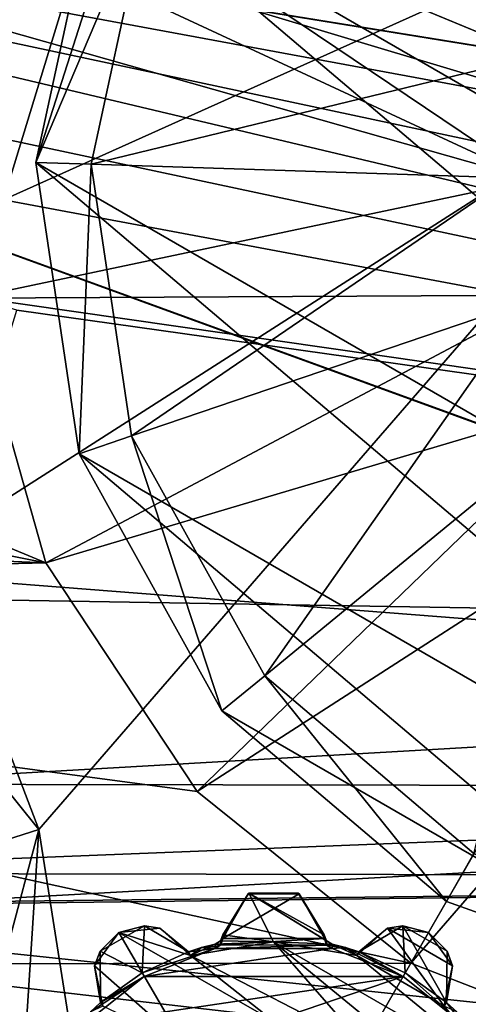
# Model space of a CAD drawing. Header units: millimetres. Extents: x -78 to 78, y -78 to 78.
# Tile 405 of 449: x 24.75 to 29.17, y 49.13 to 58.83. Entities that reach past the tile are written whole.
import ezdxf

# ---------------------------------------------------------------- set-up
doc = ezdxf.new("R2010")
doc.units = ezdxf.units.MM
doc.header["$LTSCALE"] = 41.718519
for name, color, linetype in [('10', 7, 'CONTINUOUS'), ('1036', 7, 'CONTINUOUS'), ('1071', 7, 'CONTINUOUS'), ('1096', 7, 'CONTINUOUS'), ('1107', 7, 'CONTINUOUS'), ('1194', 7, 'CONTINUOUS'), ('1213', 7, 'CONTINUOUS'), ('1403', 7, 'CONTINUOUS'), ('1533', 7, 'CONTINUOUS'), ('1745', 7, 'CONTINUOUS'), ('1758', 7, 'CONTINUOUS'), ('1769', 7, 'CONTINUOUS'), ('1788', 7, 'CONTINUOUS'), ('1804', 7, 'CONTINUOUS'), ('1835', 7, 'CONTINUOUS'), ('1838', 7, 'CONTINUOUS'), ('2704', 7, 'CONTINUOUS'), ('2720', 7, 'CONTINUOUS'), ('2728', 7, 'CONTINUOUS'), ('2737', 7, 'CONTINUOUS'), ('6', 7, 'CONTINUOUS'), ('745', 7, 'CONTINUOUS'), ('820', 7, 'CONTINUOUS'), ('859', 7, 'CONTINUOUS'), ('907', 7, 'CONTINUOUS'), ('951', 7, 'CONTINUOUS'), ('973', 7, 'CONTINUOUS'), ('990', 7, 'CONTINUOUS')]:
    doc.layers.add(name, color=color, linetype=linetype)

msp = doc.modelspace()

# ---------------------------------------------------------------- linework, layer by layer
at = {"layer": '10', "linetype": 'CONTINUOUS'}
for points in [[(42.9717, 62.988, -2), (58.04, 49.4512, -2), (26.0369, 60.2711, -2), (42.9717, 62.988, -2)], [(25.319, 59.4449, -2), (26.0369, 60.2711, -2), (47.73, 52.73, -2), (25.319, 59.4449, -2)], [(26.0369, 60.2711, -2), (58.04, 49.4512, -2), (47.73, 52.73, -2), (26.0369, 60.2711, -2)], [(18.054, 59.0518, -2), (25.319, 59.4449, -2), (47.73, 52.73, -2), (18.054, 59.0518, -2)], [(24.5881, 57.0541, -2), (18.054, 59.0518, -2), (47.73, 52.73, -2), (24.5881, 57.0541, -2)], [(24.2957, 56.0978, -2), (24.5881, 57.0541, -2), (47.73, 52.73, -2), (24.2957, 56.0978, -2)], [(24.7212, 55.9677, -2), (24.2957, 56.0978, -2), (47.73, 52.73, -2), (24.7212, 55.9677, -2)], [(23.8526, 53.1265, -2), (24.7212, 55.9677, -2), (47.73, 52.73, -2), (23.8526, 53.1265, -2)], [(22.8696, 51.2999, -2), (23.8526, 53.1265, -2), (47.73, 52.73, -2), (22.8696, 51.2999, -2)], [(22.8696, 51.2999, -2), (47.73, 52.73, -2), (44.1935, 51.2639, -2), (22.8696, 51.2999, -2)], [(21.2691, 49.9925, -2), (22.8696, 51.2999, -2), (44.1935, 51.2639, -2), (21.2691, 49.9925, -2)], [(42.7308, 47.73, -2), (21.2691, 49.9925, -2), (44.1935, 51.2639, -2), (42.7308, 47.73, -2)], [(19.2902, 49.3968, -2), (21.2691, 49.9925, -2), (42.7308, 47.73, -2), (19.2902, 49.3968, -2)], [(-30.8665, 49.1087, -2), (19.2902, 49.3968, -2), (42.7308, 47.73, -2), (-30.8665, 49.1087, -2)]]:
    msp.add_3dface(points, dxfattribs=at)
at = {"layer": '1036', "color": 7, "linetype": 'CONTINUOUS'}
for points in [[(25.7825, 60.1473, 26.1588), (25.5201, 60.256, 26.2), (24.9089, 57.424, 26.2), (25.7825, 60.1473, 26.1588)], [(26.0233, 60.0475, 26.0387), (25.7825, 60.1473, 26.1588), (24.9089, 57.424, 26.2), (26.0233, 60.0475, 26.0387)], [(25.4525, 57.4048, 26.0387), (26.0233, 60.0475, 26.0387), (24.9089, 57.424, 26.2), (25.4525, 57.4048, 26.0387)], [(25.3347, 54.5532, 26.2), (25.4525, 57.4048, 26.0387), (24.9089, 57.424, 26.2), (25.3347, 54.5532, 26.2)], [(25.8492, 54.7303, 26.0387), (25.4525, 57.4048, 26.0387), (25.3347, 54.5532, 26.2), (25.8492, 54.7303, 26.0387)], [(26.7404, 52.0231, 26.2), (25.8492, 54.7303, 26.0387), (25.3347, 54.5532, 26.2), (26.7404, 52.0231, 26.2)], [(27.1626, 52.367, 26.0387), (25.8492, 54.7303, 26.0387), (26.7404, 52.0231, 26.2), (27.1626, 52.367, 26.0387)], [(28.9523, 50.1469, 26.2), (27.1626, 52.367, 26.0387), (26.7404, 52.0231, 26.2), (28.9523, 50.1469, 26.2)], [(29.2242, 50.6178, 26.0387), (27.1626, 52.367, 26.0387), (28.9523, 50.1469, 26.2), (29.2242, 50.6178, 26.0387)], [(31.6832, 49.1694, 26.2), (29.2242, 50.6178, 26.0387), (28.9523, 50.1469, 26.2), (31.6832, 49.1694, 26.2)]]:
    msp.add_3dface(points, dxfattribs=at)
at = {"layer": '1071', "color": 7, "linetype": 'CONTINUOUS'}
msp.add_3dface([(29.8322, 58.4698, 23.3613), (32.8399, 65.7312, 23.3613), (26.0233, 60.0475, 26.0387), (29.8322, 58.4698, 23.3613)], dxfattribs=at)
at = {"layer": '1096', "color": 7, "linetype": 'CONTINUOUS'}
for points in [[(29.8322, 58.4698, 23.3613), (26.0233, 60.0475, 26.0387), (25.4525, 57.4048, 26.0387), (29.8322, 58.4698, 23.3613)], [(29.8322, 58.4698, 23.3613), (25.4525, 57.4048, 26.0387), (29.573, 57.2699, 23.3613), (29.8322, 58.4698, 23.3613)], [(25.4525, 57.4048, 26.0387), (25.8492, 54.7303, 26.0387), (29.573, 57.2699, 23.3613), (25.4525, 57.4048, 26.0387)], [(25.8492, 54.7303, 26.0387), (29.7531, 56.0555, 23.3613), (29.573, 57.2699, 23.3613), (25.8492, 54.7303, 26.0387)], [(25.8492, 54.7303, 26.0387), (27.1626, 52.367, 26.0387), (29.7531, 56.0555, 23.3613), (25.8492, 54.7303, 26.0387)], [(27.1626, 52.367, 26.0387), (30.3495, 54.9824, 23.3613), (29.7531, 56.0555, 23.3613), (27.1626, 52.367, 26.0387)], [(27.1626, 52.367, 26.0387), (29.2242, 50.6178, 26.0387), (30.3495, 54.9824, 23.3613), (27.1626, 52.367, 26.0387)]]:
    msp.add_3dface(points, dxfattribs=at)
at = {"layer": '1107', "color": 7, "linetype": 'CONTINUOUS'}
for points in [[(25.0055, 53.4803, 23.7), (20.1349, 55.498, 23.7), (24.266, 56.0856, 23.7), (25.0055, 53.4803, 23.7)], [(17.4901, 54.9607, 23.7), (20.1349, 55.498, 23.7), (25.0055, 53.4803, 23.7), (17.4901, 54.9607, 23.7)], [(17.4901, 54.9607, 23.7), (25.0055, 53.4803, 23.7), (0.75, 54.4948, 23.7), (17.4901, 54.9607, 23.7)], [(0.75, 54.4948, 23.7), (25.0055, 53.4803, 23.7), (12.0032, 53.1613, 23.7), (0.75, 54.4948, 23.7)], [(25.0055, 53.4803, 23.7), (26.4959, 51.2303, 23.7), (12.0032, 53.1613, 23.7), (25.0055, 53.4803, 23.7)], [(26.4959, 51.2303, 23.7), (28.6004, 49.5371, 23.7), (12.0032, 53.1613, 23.7), (26.4959, 51.2303, 23.7)], [(12.0032, 53.1613, 23.7), (28.6004, 49.5371, 23.7), (22.7376, 49.5303, 23.7), (12.0032, 53.1613, 23.7)], [(22.7376, 49.5303, 23.7), (31.119, 48.5612, 23.7), (22.4355, 48.8168, 23.7), (22.7376, 49.5303, 23.7)], [(28.6004, 49.5371, 23.7), (31.119, 48.5612, 23.7), (22.7376, 49.5303, 23.7), (28.6004, 49.5371, 23.7)]]:
    msp.add_3dface(points, dxfattribs=at)
at = {"layer": '1194', "color": 7, "linetype": 'CONTINUOUS'}
for points in [[(25.041, 60.4544, 23.6504), (27.5539, 66.5209, 23.6504), (30.0418, 58.383, 22.2), (25.041, 60.4544, 23.6504)], [(27.5539, 66.5209, 23.6504), (32.4961, 64.3082, 22.2), (30.0418, 58.383, 22.2), (27.5539, 66.5209, 23.6504)]]:
    msp.add_3dface(points, dxfattribs=at)
at = {"layer": '1213', "color": 7, "linetype": 'CONTINUOUS'}
for points in [[(24.6969, 59.6235, 23.6629), (25.041, 60.4544, 23.6504), (29.7997, 57.2533, 22.2), (24.6969, 59.6235, 23.6629)], [(29.7997, 57.2533, 22.2), (25.041, 60.4544, 23.6504), (30.0418, 58.383, 22.2), (29.7997, 57.2533, 22.2)], [(24.3536, 58.7949, 23.7), (24.6969, 59.6235, 23.6629), (29.7997, 57.2533, 22.2), (24.3536, 58.7949, 23.7)], [(24.266, 56.0856, 23.7), (24.3536, 58.7949, 23.7), (29.7997, 57.2533, 22.2), (24.266, 56.0856, 23.7)], [(29.9723, 56.1174, 22.2), (24.266, 56.0856, 23.7), (29.7997, 57.2533, 22.2), (29.9723, 56.1174, 22.2)], [(25.0055, 53.4803, 23.7), (24.266, 56.0856, 23.7), (29.9723, 56.1174, 22.2), (25.0055, 53.4803, 23.7)], [(30.5306, 55.12, 22.2), (25.0055, 53.4803, 23.7), (29.9723, 56.1174, 22.2), (30.5306, 55.12, 22.2)], [(26.4959, 51.2303, 23.7), (25.0055, 53.4803, 23.7), (30.5306, 55.12, 22.2), (26.4959, 51.2303, 23.7)], [(31.3991, 54.3848, 22.2), (26.4959, 51.2303, 23.7), (30.5306, 55.12, 22.2), (31.3991, 54.3848, 22.2)], [(28.6004, 49.5371, 23.7), (26.4959, 51.2303, 23.7), (31.3991, 54.3848, 22.2), (28.6004, 49.5371, 23.7)], [(32.47, 54.0002, 22.2), (28.6004, 49.5371, 23.7), (31.3991, 54.3848, 22.2), (32.47, 54.0002, 22.2)], [(31.119, 48.5612, 23.7), (28.6004, 49.5371, 23.7), (32.47, 54.0002, 22.2), (31.119, 48.5612, 23.7)]]:
    msp.add_3dface(points, dxfattribs=at)
at = {"layer": '1403', "color": 7, "linetype": 'CONTINUOUS'}
msp.add_3dface([(22.316, 68.6929, 17.2), (42.4509, 58.4347, 17.2), (38.7757, 60.8531, 19.2), (22.316, 68.6929, 17.2)], dxfattribs=at)
at = {"layer": '1533', "color": 7, "linetype": 'CONTINUOUS'}
msp.add_3dface([(22.316, 68.6929, 17.2), (39.2277, 63.9232, 17.2), (42.4509, 58.4347, 17.2), (22.316, 68.6929, 17.2)], dxfattribs=at)
at = {"layer": '1745', "linetype": 'CONTINUOUS'}
for points in [[(38.1672, 66.1075, 28.7), (15.8595, 74.6681, 28.7), (24.936, 50.8549, 28.7), (38.1672, 66.1075, 28.7)], [(24.936, 50.8549, 28.7), (15.8595, 74.6681, 28.7), (23.362, 52.8149, 28.7), (24.936, 50.8549, 28.7)], [(25.8862, 44.8362, 28.7), (38.1672, 66.1075, 28.7), (24.936, 50.8549, 28.7), (25.8862, 44.8362, 28.7)], [(27.8378, 44.5353, 28.7), (38.1672, 66.1075, 28.7), (25.8862, 44.8362, 28.7), (27.8378, 44.5353, 28.7)], [(29.4813, 45.6296, 28.7), (38.1672, 66.1075, 28.7), (27.8378, 44.5353, 28.7), (29.4813, 45.6296, 28.7)], [(24.936, 50.8549, 28.7), (24.7757, 48.3464, 28.7), (25.8862, 44.8362, 28.7), (24.936, 50.8549, 28.7)]]:
    msp.add_3dface(points, dxfattribs=at)
at = {"layer": '1758', "linetype": 'CONTINUOUS'}
for points in [[(24.936, 50.8549, 28.7), (23.362, 52.8149, 28.7), (24.4601, 50.7044, 28.1826), (24.936, 50.8549, 28.7)], [(24.7757, 48.3464, 28.7), (24.936, 50.8549, 28.7), (24.3224, 48.5567, 28.1826), (24.7757, 48.3464, 28.7)], [(24.3224, 48.5567, 28.1826), (24.936, 50.8549, 28.7), (24.4601, 50.7044, 28.1826), (24.3224, 48.5567, 28.1826)]]:
    msp.add_3dface(points, dxfattribs=at)
at = {"layer": '1769', "linetype": 'CONTINUOUS'}
for points in [[(25.5201, 60.256, 26.2), (28.5654, 67.6081, 26.2), (39.4232, 52.229, 26.2), (25.5201, 60.256, 26.2)], [(28.5654, 67.6081, 26.2), (44.2676, 58.5425, 26.2), (39.4232, 52.229, 26.2), (28.5654, 67.6081, 26.2)], [(44.2676, 58.5425, 26.2), (28.5654, 67.6081, 26.2), (37.3081, 64.6196, 26.2), (44.2676, 58.5425, 26.2)], [(25.5201, 60.256, 26.2), (37.2762, 50.2838, 26.2), (24.9089, 57.424, 26.2), (25.5201, 60.256, 26.2)], [(25.5201, 60.256, 26.2), (39.4232, 52.229, 26.2), (37.2762, 50.2838, 26.2), (25.5201, 60.256, 26.2)], [(37.2762, 50.2838, 26.2), (34.5772, 49.2171, 26.2), (24.9089, 57.424, 26.2), (37.2762, 50.2838, 26.2)], [(34.5772, 49.2171, 26.2), (25.3347, 54.5532, 26.2), (24.9089, 57.424, 26.2), (34.5772, 49.2171, 26.2)], [(34.5772, 49.2171, 26.2), (31.6832, 49.1694, 26.2), (25.3347, 54.5532, 26.2), (34.5772, 49.2171, 26.2)], [(31.6832, 49.1694, 26.2), (26.7404, 52.0231, 26.2), (25.3347, 54.5532, 26.2), (31.6832, 49.1694, 26.2)], [(31.6832, 49.1694, 26.2), (28.9523, 50.1469, 26.2), (26.7404, 52.0231, 26.2), (31.6832, 49.1694, 26.2)], [(26.7507, 49.8174, 26.2), (27.0068, 50.2268, 26.2), (27.25, 49.7482, 26.2), (26.7507, 49.8174, 26.2)], [(27.7723, 49.7588, 26.2), (27.8269, 49.7253, 26.2), (27.0068, 50.2268, 26.2), (27.7723, 49.7588, 26.2)], [(27.0068, 50.2268, 26.2), (27.8269, 49.7253, 26.2), (27.25, 49.7482, 26.2), (27.0068, 50.2268, 26.2)], [(27.7493, 49.8174, 26.2), (27.7723, 49.7588, 26.2), (27.0068, 50.2268, 26.2), (27.7493, 49.8174, 26.2)], [(27.7493, 49.8174, 26.2), (27.0068, 50.2268, 26.2), (27.4932, 50.2268, 26.2), (27.7493, 49.8174, 26.2)], [(26.4304, 49.6131, 26.2), (26.6731, 49.7253, 26.2), (27.25, 49.7482, 26.2), (26.4304, 49.6131, 26.2)], [(26.6731, 49.7253, 26.2), (26.7277, 49.7588, 26.2), (27.25, 49.7482, 26.2), (26.6731, 49.7253, 26.2)], [(26.7277, 49.7588, 26.2), (26.7507, 49.8174, 26.2), (27.25, 49.7482, 26.2), (26.7277, 49.7588, 26.2)], [(27.25, 49.7482, 26.2), (27.8269, 49.7253, 26.2), (28.0696, 49.6131, 26.2), (27.25, 49.7482, 26.2)], [(26.4114, 49.6509, 26.2), (26.5408, 49.6914, 26.2), (26.4304, 49.6131, 26.2), (26.4114, 49.6509, 26.2)], [(26.5408, 49.6914, 26.2), (26.6731, 49.7253, 26.2), (26.4304, 49.6131, 26.2), (26.5408, 49.6914, 26.2)], [(27.8269, 49.7253, 26.2), (27.9592, 49.6914, 26.2), (28.0696, 49.6131, 26.2), (27.8269, 49.7253, 26.2)], [(28.0696, 49.6131, 26.2), (27.9592, 49.6914, 26.2), (28.0886, 49.6509, 26.2), (28.0696, 49.6131, 26.2)], [(25.5686, 49.1155, 26.2), (25.4456, 49.0591, 26.2), (25.5454, 49.1509, 26.2), (25.5686, 49.1155, 26.2)], [(28.9546, 49.1509, 26.2), (29.0544, 49.0591, 26.2), (28.9314, 49.1155, 26.2), (28.9546, 49.1509, 26.2)]]:
    msp.add_3dface(points, dxfattribs=at)
at = {"layer": '1788', "linetype": 'CONTINUOUS'}
for points in [[(25.4863, 49.5123, 27.4), (25.725, 49.8398, 27.4), (26.3689, 48.7355, 27.4), (25.4863, 49.5123, 27.4)], [(26.128, 49.8828, 27.4), (26.4304, 49.6131, 27.4), (25.725, 49.8398, 27.4), (26.128, 49.8828, 27.4)], [(25.725, 49.8398, 27.4), (26.4304, 49.6131, 27.4), (27.247, 48.9694, 27.4), (25.725, 49.8398, 27.4)], [(26.3689, 48.7355, 27.4), (25.725, 49.8398, 27.4), (27.247, 48.9694, 27.4), (26.3689, 48.7355, 27.4)], [(28.372, 49.8828, 27.4), (28.9314, 49.1155, 27.4), (28.0696, 49.6131, 27.4), (28.372, 49.8828, 27.4)], [(29.0137, 49.5123, 27.4), (28.9314, 49.1155, 27.4), (28.372, 49.8828, 27.4), (29.0137, 49.5123, 27.4)], [(28.775, 49.8398, 27.4), (29.0137, 49.5123, 27.4), (28.372, 49.8828, 27.4), (28.775, 49.8398, 27.4)], [(26.4304, 49.6131, 27.4), (27.25, 49.7482, 27.4), (28.1359, 48.7328, 27.4), (26.4304, 49.6131, 27.4)], [(29.4582, 48.4733, 27.4), (29.751, 47.696, 27.4), (27.25, 49.7482, 27.4), (29.4582, 48.4733, 27.4)], [(27.25, 49.7482, 27.4), (29.751, 47.696, 27.4), (28.1359, 48.7328, 27.4), (27.25, 49.7482, 27.4)], [(28.0696, 49.6131, 27.4), (29.4582, 48.4733, 27.4), (27.25, 49.7482, 27.4), (28.0696, 49.6131, 27.4)], [(26.4304, 49.6131, 27.4), (28.1359, 48.7328, 27.4), (27.247, 48.9694, 27.4), (26.4304, 49.6131, 27.4)], [(28.9314, 49.1155, 27.4), (29.4582, 48.4733, 27.4), (28.0696, 49.6131, 27.4), (28.9314, 49.1155, 27.4)], [(25.5686, 49.1155, 27.4), (25.4863, 49.5123, 27.4), (26.3689, 48.7355, 27.4), (25.5686, 49.1155, 27.4)]]:
    msp.add_3dface(points, dxfattribs=at)
at = {"layer": '1804', "linetype": 'CONTINUOUS'}
for points in [[(26.4304, 49.6131, 26.2), (27.25, 49.7482, 26.2), (26.4304, 49.6131, 27.4), (26.4304, 49.6131, 26.2)], [(27.25, 49.7482, 26.2), (27.25, 49.7482, 27.4), (26.4304, 49.6131, 27.4), (27.25, 49.7482, 26.2)], [(27.25, 49.7482, 26.2), (28.0696, 49.6131, 26.2), (27.25, 49.7482, 27.4), (27.25, 49.7482, 26.2)], [(28.0696, 49.6131, 26.2), (28.0696, 49.6131, 27.4), (27.25, 49.7482, 27.4), (28.0696, 49.6131, 26.2)]]:
    msp.add_3dface(points, dxfattribs=at)
at = {"layer": '1835', "linetype": 'CONTINUOUS'}
for points in [[(25.5409, 49.6549, 26.2), (25.725, 49.8398, 27.4), (25.4863, 49.5123, 27.4), (25.5409, 49.6549, 26.2)], [(25.5409, 49.6549, 26.2), (25.9772, 49.9067, 26.2), (25.725, 49.8398, 27.4), (25.5409, 49.6549, 26.2)], [(25.9772, 49.9067, 26.2), (26.128, 49.8828, 27.4), (25.725, 49.8398, 27.4), (25.9772, 49.9067, 26.2)], [(25.9772, 49.9067, 26.2), (26.4114, 49.6509, 26.2), (26.128, 49.8828, 27.4), (25.9772, 49.9067, 26.2)], [(26.4114, 49.6509, 26.2), (26.4304, 49.6131, 26.2), (26.128, 49.8828, 27.4), (26.4114, 49.6509, 26.2)], [(26.4304, 49.6131, 26.2), (26.4304, 49.6131, 27.4), (26.128, 49.8828, 27.4), (26.4304, 49.6131, 26.2)], [(25.5454, 49.1509, 26.2), (25.5409, 49.6549, 26.2), (25.4863, 49.5123, 27.4), (25.5454, 49.1509, 26.2)], [(25.5686, 49.1155, 27.4), (25.5454, 49.1509, 26.2), (25.4863, 49.5123, 27.4), (25.5686, 49.1155, 27.4)], [(25.5686, 49.1155, 26.2), (25.5454, 49.1509, 26.2), (25.5686, 49.1155, 27.4), (25.5686, 49.1155, 26.2)]]:
    msp.add_3dface(points, dxfattribs=at)
at = {"layer": '1838', "linetype": 'CONTINUOUS'}
for points in [[(28.0886, 49.6509, 26.2), (28.372, 49.8828, 27.4), (28.0696, 49.6131, 27.4), (28.0886, 49.6509, 26.2)], [(28.0886, 49.6509, 26.2), (28.5228, 49.9067, 26.2), (28.372, 49.8828, 27.4), (28.0886, 49.6509, 26.2)], [(28.5228, 49.9067, 26.2), (28.775, 49.8398, 27.4), (28.372, 49.8828, 27.4), (28.5228, 49.9067, 26.2)], [(28.5228, 49.9067, 26.2), (28.9591, 49.6549, 26.2), (28.775, 49.8398, 27.4), (28.5228, 49.9067, 26.2)], [(28.9591, 49.6549, 26.2), (29.0137, 49.5123, 27.4), (28.775, 49.8398, 27.4), (28.9591, 49.6549, 26.2)], [(28.0696, 49.6131, 26.2), (28.0886, 49.6509, 26.2), (28.0696, 49.6131, 27.4), (28.0696, 49.6131, 26.2)], [(28.9591, 49.6549, 26.2), (28.9546, 49.1509, 26.2), (29.0137, 49.5123, 27.4), (28.9591, 49.6549, 26.2)], [(28.9546, 49.1509, 26.2), (28.9314, 49.1155, 26.2), (29.0137, 49.5123, 27.4), (28.9546, 49.1509, 26.2)], [(28.9314, 49.1155, 26.2), (28.9314, 49.1155, 27.4), (29.0137, 49.5123, 27.4), (28.9314, 49.1155, 26.2)]]:
    msp.add_3dface(points, dxfattribs=at)
at = {"layer": '2704', "linetype": 'CONTINUOUS'}
for points in [[(41.1445, 56.6312, 21.67), (21.6494, 66.5675, 21.67), (35.045, 57.5358, 21.67), (41.1445, 56.6312, 21.67)], [(21.6494, 66.5675, 21.67), (32.7873, 58.8392, 21.67), (34.5627, 57.8142, 21.67), (21.6494, 66.5675, 21.67)], [(35.045, 57.5358, 21.67), (21.6494, 66.5675, 21.67), (34.5627, 57.8142, 21.67), (35.045, 57.5358, 21.67)], [(31.7551, 58.165, 21.67), (10.8402, 61.5523, 21.67), (31.5051, 57.732, 21.67), (31.7551, 58.165, 21.67)], [(32.0551, 58.6846, 21.67), (10.8402, 61.5523, 21.67), (31.7551, 58.165, 21.67), (32.0551, 58.6846, 21.67)], [(32.3051, 59.1177, 21.67), (10.8402, 61.5523, 21.67), (32.0551, 58.6846, 21.67), (32.3051, 59.1177, 21.67)], [(31.2051, 57.2124, 21.67), (31.5051, 57.732, 21.67), (10.8402, 61.5523, 21.67), (31.2051, 57.2124, 21.67)], [(30.9551, 56.7794, 21.67), (31.2051, 57.2124, 21.67), (10.8402, 61.5523, 21.67), (30.9551, 56.7794, 21.67)], [(31.2276, 54.1388, 21.67), (30.9551, 56.7794, 21.67), (10.8402, 61.5523, 21.67), (31.2276, 54.1388, 21.67)]]:
    msp.add_3dface(points, dxfattribs=at)
at = {"layer": '2720', "linetype": 'CONTINUOUS'}
for points in [[(21.6343, 66.5724, 20.074), (41.111, 56.6556, 20.074), (10.8681, 61.5473, 20.074), (21.6343, 66.5724, 20.074)], [(10.8681, 61.5473, 20.074), (41.111, 56.6556, 20.074), (31.2617, 54.1192, 20.074), (10.8681, 61.5473, 20.074)]]:
    msp.add_3dface(points, dxfattribs=at)
at = {"layer": '2728', "linetype": 'CONTINUOUS'}
for points in [[(21.6343, 66.5724, 20.074), (21.6494, 66.5675, 21.67), (41.111, 56.6556, 20.074), (21.6343, 66.5724, 20.074)], [(21.6494, 66.5675, 21.67), (41.1445, 56.6312, 21.67), (41.111, 56.6556, 20.074), (21.6494, 66.5675, 21.67)]]:
    msp.add_3dface(points, dxfattribs=at)
at = {"layer": '2737', "linetype": 'CONTINUOUS'}
for points in [[(31.2276, 54.1388, 21.67), (10.8402, 61.5523, 21.67), (10.8681, 61.5473, 20.074), (31.2276, 54.1388, 21.67)], [(31.2276, 54.1388, 21.67), (10.8681, 61.5473, 20.074), (31.2617, 54.1192, 20.074), (31.2276, 54.1388, 21.67)]]:
    msp.add_3dface(points, dxfattribs=at)
at = {"layer": '6', "linetype": 'CONTINUOUS'}
for points in [[(24.5881, 57.0541), (23.4619, 53.3708), (40.1574, 64.0534), (24.5881, 57.0541)], [(23.4619, 53.3708), (47.73, 51.48), (40.1574, 64.0534), (23.4619, 53.3708)], [(25.319, 59.4449), (24.5881, 57.0541), (40.1574, 64.0534), (25.319, 59.4449)], [(18.054, 59.0518), (24.5881, 57.0541), (25.319, 59.4449), (18.054, 59.0518)], [(23.4619, 53.3708), (21.0374, 50.4257), (47.73, 51.48), (23.4619, 53.3708)], [(47.73, 51.48), (21.0374, 50.4257), (45.0789, 50.3811), (47.73, 51.48)], [(21.0374, 50.4257), (17.2423, 50.0637), (45.0789, 50.3811), (21.0374, 50.4257)], [(17.2423, 50.0637), (9.5858, 49.9425), (45.0789, 50.3811), (17.2423, 50.0637)], [(45.0789, 50.3811), (9.5858, 49.9425), (43.98, 47.73), (45.0789, 50.3811)], [(9.5858, 49.9425), (19.9935, 46.5994), (43.98, 47.73), (9.5858, 49.9425)]]:
    msp.add_3dface(points, dxfattribs=at)
at = {"layer": '745', "color": 7, "linetype": 'CONTINUOUS'}
for points in [[(25.9772, 49.9067, 26.2), (25.5409, 49.6549, 26.2), (25.954, 49.443, 26.2), (25.9772, 49.9067, 26.2)], [(26.4114, 49.6509, 26.2), (25.9772, 49.9067, 26.2), (25.954, 49.443, 26.2), (26.4114, 49.6509, 26.2)], [(28.5228, 49.9067, 26.2), (28.0886, 49.6509, 26.2), (28.546, 49.443, 26.2), (28.5228, 49.9067, 26.2)], [(28.9591, 49.6549, 26.2), (28.5228, 49.9067, 26.2), (28.9546, 49.1509, 26.2), (28.9591, 49.6549, 26.2)], [(28.9546, 49.1509, 26.2), (28.5228, 49.9067, 26.2), (28.546, 49.443, 26.2), (28.9546, 49.1509, 26.2)], [(25.5409, 49.6549, 26.2), (25.5454, 49.1509, 26.2), (25.954, 49.443, 26.2), (25.5409, 49.6549, 26.2)]]:
    msp.add_3dface(points, dxfattribs=at)
at = {"layer": '820', "color": 7, "linetype": 'CONTINUOUS'}
for points in [[(26.9982, 50.222, 25), (26.7501, 49.7814, 25), (27.5018, 50.222, 25), (26.9982, 50.222, 25)], [(27.5018, 50.222, 25), (26.7501, 49.7814, 25), (27.7499, 49.7814, 25), (27.5018, 50.222, 25)], [(26.7501, 49.7814, 25), (26.73, 49.7194, 25), (27.7499, 49.7814, 25), (26.7501, 49.7814, 25)], [(27.7499, 49.7814, 25), (26.73, 49.7194, 25), (27.772, 49.7168, 25), (27.7499, 49.7814, 25)], [(26.6727, 49.6822, 25), (25.975, 49.4067, 25), (27.8273, 49.6822, 25), (26.6727, 49.6822, 25)], [(27.8273, 49.6822, 25), (25.975, 49.4067, 25), (28.525, 49.4067, 25), (27.8273, 49.6822, 25)], [(26.73, 49.7194, 25), (26.6727, 49.6822, 25), (27.772, 49.7168, 25), (26.73, 49.7194, 25)], [(27.772, 49.7168, 25), (26.6727, 49.6822, 25), (27.8273, 49.6822, 25), (27.772, 49.7168, 25)], [(25.975, 49.4067, 25), (25.3876, 48.9402, 25), (28.525, 49.4067, 25), (25.975, 49.4067, 25)], [(28.525, 49.4067, 25), (25.3876, 48.9402, 25), (27.2412, 48.9701, 25), (28.525, 49.4067, 25)], [(29.1124, 48.9402, 25), (28.525, 49.4067, 25), (27.2412, 48.9701, 25), (29.1124, 48.9402, 25)]]:
    msp.add_3dface(points, dxfattribs=at)
at = {"layer": '859', "color": 7, "linetype": 'CONTINUOUS'}
for points in [[(26.4114, 49.6509, 26.2), (25.954, 49.443, 26.2), (26.6727, 49.6822, 25), (26.4114, 49.6509, 26.2)], [(25.954, 49.443, 26.2), (25.975, 49.4067, 25), (26.6727, 49.6822, 25), (25.954, 49.443, 26.2)], [(26.4114, 49.6509, 26.2), (26.6727, 49.6822, 25), (26.5408, 49.6914, 26.2), (26.4114, 49.6509, 26.2)], [(26.6729, 49.7037, 25.6), (26.6731, 49.7253, 26.2), (26.5408, 49.6914, 26.2), (26.6729, 49.7037, 25.6)], [(26.6727, 49.6822, 25), (26.6729, 49.7037, 25.6), (26.5408, 49.6914, 26.2), (26.6727, 49.6822, 25)], [(25.3876, 48.9402, 25), (25.975, 49.4067, 25), (25.4456, 49.0591, 26.2), (25.3876, 48.9402, 25)], [(25.975, 49.4067, 25), (25.5454, 49.1509, 26.2), (25.4456, 49.0591, 26.2), (25.975, 49.4067, 25)], [(25.954, 49.443, 26.2), (25.5454, 49.1509, 26.2), (25.975, 49.4067, 25), (25.954, 49.443, 26.2)]]:
    msp.add_3dface(points, dxfattribs=at)
at = {"layer": '907', "color": 7, "linetype": 'CONTINUOUS'}
for points in [[(27.8269, 49.7253, 26.2), (27.8273, 49.6822, 25), (27.9592, 49.6914, 26.2), (27.8269, 49.7253, 26.2)], [(27.8273, 49.6822, 25), (28.525, 49.4067, 25), (27.9592, 49.6914, 26.2), (27.8273, 49.6822, 25)], [(28.525, 49.4067, 25), (28.0886, 49.6509, 26.2), (27.9592, 49.6914, 26.2), (28.525, 49.4067, 25)], [(28.546, 49.443, 26.2), (28.0886, 49.6509, 26.2), (28.525, 49.4067, 25), (28.546, 49.443, 26.2)], [(28.546, 49.443, 26.2), (28.525, 49.4067, 25), (29.1124, 48.9402, 25), (28.546, 49.443, 26.2)], [(28.9546, 49.1509, 26.2), (28.546, 49.443, 26.2), (29.1124, 48.9402, 25), (28.9546, 49.1509, 26.2)], [(28.9546, 49.1509, 26.2), (29.1124, 48.9402, 25), (29.0544, 49.0591, 26.2), (28.9546, 49.1509, 26.2)]]:
    msp.add_3dface(points, dxfattribs=at)
at = {"layer": '951', "color": 7, "linetype": 'CONTINUOUS'}
for points in [[(26.6731, 49.7253, 26.2), (26.73, 49.7194, 25), (26.7277, 49.7588, 26.2), (26.6731, 49.7253, 26.2)], [(26.7507, 49.8174, 26.2), (26.7277, 49.7588, 26.2), (26.7502, 49.8039, 25.7476), (26.7507, 49.8174, 26.2)], [(26.75, 49.7903, 25.2955), (26.7502, 49.8039, 25.7476), (26.7277, 49.7588, 26.2), (26.75, 49.7903, 25.2955)], [(26.7501, 49.7814, 25), (26.75, 49.7903, 25.2955), (26.7277, 49.7588, 26.2), (26.7501, 49.7814, 25)], [(26.73, 49.7194, 25), (26.7501, 49.7814, 25), (26.7277, 49.7588, 26.2), (26.73, 49.7194, 25)], [(26.6727, 49.6822, 25), (26.73, 49.7194, 25), (26.6729, 49.7037, 25.6), (26.6727, 49.6822, 25)], [(26.73, 49.7194, 25), (26.6731, 49.7253, 26.2), (26.6729, 49.7037, 25.6), (26.73, 49.7194, 25)]]:
    msp.add_3dface(points, dxfattribs=at)
at = {"layer": '973', "color": 7, "linetype": 'CONTINUOUS'}
for points in [[(26.7507, 49.8174, 26.2), (26.9982, 50.222, 25), (27.0068, 50.2268, 26.2), (26.7507, 49.8174, 26.2)], [(26.9982, 50.222, 25), (27.5018, 50.222, 25), (27.0068, 50.2268, 26.2), (26.9982, 50.222, 25)], [(27.0068, 50.2268, 26.2), (27.5018, 50.222, 25), (27.4932, 50.2268, 26.2), (27.0068, 50.2268, 26.2)], [(27.5018, 50.222, 25), (27.7493, 49.8174, 26.2), (27.4932, 50.2268, 26.2), (27.5018, 50.222, 25)], [(26.7501, 49.7814, 25), (26.9982, 50.222, 25), (26.75, 49.7903, 25.2955), (26.7501, 49.7814, 25)], [(26.75, 49.7903, 25.2955), (26.9982, 50.222, 25), (26.7502, 49.8039, 25.7476), (26.75, 49.7903, 25.2955)], [(26.7502, 49.8039, 25.7476), (26.9982, 50.222, 25), (26.7507, 49.8174, 26.2), (26.7502, 49.8039, 25.7476)], [(27.7499, 49.7814, 25), (27.75, 49.7903, 25.2955), (27.5018, 50.222, 25), (27.7499, 49.7814, 25)], [(27.7493, 49.8174, 26.2), (27.5018, 50.222, 25), (27.7498, 49.8039, 25.7477), (27.7493, 49.8174, 26.2)], [(27.7498, 49.8039, 25.7477), (27.5018, 50.222, 25), (27.75, 49.7903, 25.2955), (27.7498, 49.8039, 25.7477)]]:
    msp.add_3dface(points, dxfattribs=at)
at = {"layer": '990', "color": 7, "linetype": 'CONTINUOUS'}
for points in [[(27.7493, 49.8174, 26.2), (27.7498, 49.8039, 25.7477), (27.7723, 49.7588, 26.2), (27.7493, 49.8174, 26.2)], [(27.75, 49.7903, 25.2955), (27.7723, 49.7588, 26.2), (27.7498, 49.8039, 25.7477), (27.75, 49.7903, 25.2955)], [(27.7499, 49.7814, 25), (27.772, 49.7168, 25), (27.75, 49.7903, 25.2955), (27.7499, 49.7814, 25)], [(27.772, 49.7168, 25), (27.7723, 49.7588, 26.2), (27.75, 49.7903, 25.2955), (27.772, 49.7168, 25)], [(27.772, 49.7168, 25), (27.8269, 49.7253, 26.2), (27.7723, 49.7588, 26.2), (27.772, 49.7168, 25)], [(27.772, 49.7168, 25), (27.8273, 49.6822, 25), (27.8269, 49.7253, 26.2), (27.772, 49.7168, 25)]]:
    msp.add_3dface(points, dxfattribs=at)

doc.saveas('drawing.dxf')
